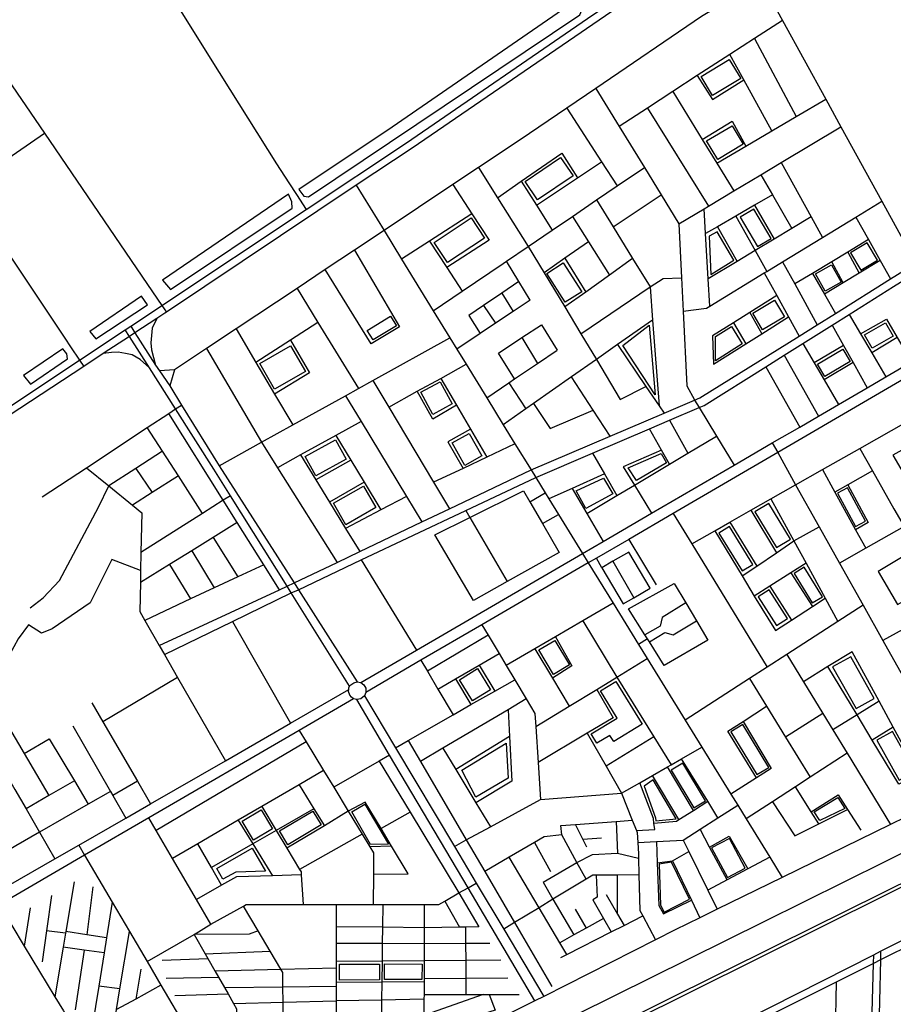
# Model space of a CAD drawing. Header units: millimetres. Extents: x 664923 to 767831, y 3118803 to 3207600.
# Tile 325 of 422: x 730226 to 731579, y 3171696 to 3173221. Entities that reach past the tile are written whole.
import ezdxf

# ---------------------------------------------------------------- set-up
doc = ezdxf.new("R2010")
doc.units = ezdxf.units.MM
for name, color, linetype in [('parks', 8, 'Continuous'), ('roads_2', 2, 'Continuous'), ('roads_3', 3, 'Continuous'), ('water', 7, 'Continuous')]:
    doc.layers.add(name, color=color, linetype=linetype)

msp = doc.modelspace()

# ---------------------------------------------------------------- linework, layer by layer
at = {"layer": 'parks'}
for points in [[(730658.05, 3172958.45), (730665.73, 3172947.88), (730672.97, 3172946.73), (731093.37, 3173229.06), (731097.88, 3173239.59), (731089.87, 3173253.23), (730802.51, 3173054.72), (730658.05, 3172958.45)], [(731281.46, 3173133.43), (731325, 3173159.47), (731342.72, 3173130.16), (731299.18, 3173104.12), (731281.46, 3173133.43)], [(731289.89, 3173033.44), (731329.28, 3173057.02), (731346.49, 3173028.56), (731307.1, 3173004.97), (731289.89, 3173033.44)], [(731008.66, 3172970.6), (731063.63, 3173007.67), (731083.03, 3172979.2), (731028.06, 3172942.13), (731008.66, 3172970.6)], [(730446.77, 3172818.05), (730459.26, 3172803.4), (730647.6, 3172929.53), (730647.4, 3172939.44), (730641.94, 3172950.82), (730446.77, 3172818.05)], [(731342, 3172915.5), (731368.67, 3172870.09), (731389.63, 3172882.27), (731362.95, 3172927.68), (731342, 3172915.5)], [(730867.57, 3172876.18), (730924.99, 3172914.19), (730945.84, 3172882.99), (730888.44, 3172844.99), (730867.57, 3172876.18)], [(731293.66, 3172885.95), (731296.4, 3172826.77), (731332, 3172848.78), (731306.32, 3172892.96), (731293.66, 3172885.95)], [(731512.91, 3172860.09), (731528.77, 3172833.6), (731554.67, 3172848.95), (731538.81, 3172875.44), (731512.91, 3172860.09)], [(731042.17, 3172828.33), (731067.69, 3172844.56), (731096.39, 3172799.9), (731070.87, 3172783.67), (731042.17, 3172828.33)], [(731458.59, 3172827.42), (731483.33, 3172841.44), (731498.5, 3172814.92), (731473.76, 3172800.9), (731458.59, 3172827.42)], [(730333.97, 3172738.58), (730343.25, 3172726.99), (730423.4, 3172779.49), (730414.21, 3172792.88), (730333.97, 3172738.58)], [(731361.21, 3172766.53), (731395.17, 3172786.75), (731410.63, 3172761.06), (731376.67, 3172740.84), (731361.21, 3172766.53)], [(730763.95, 3172739.98), (730800.15, 3172762.01), (730809.19, 3172747.32), (730772.99, 3172725.29), (730763.95, 3172739.98)], [(731200.74, 3172748.27), (731210.06, 3172640.31), (731159.99, 3172716.69), (731200.74, 3172748.27)], [(731303.55, 3172730.44), (731328.32, 3172745.9), (731344.72, 3172719.29), (731303.8, 3172692.87), (731303.55, 3172730.44)], [(731534.55, 3172733.36), (731567.23, 3172751.64), (731578.91, 3172730.97), (731546.22, 3172712.69), (731534.55, 3172733.36)], [(730597.41, 3172688.56), (730645.26, 3172716.05), (730668.32, 3172676.32), (730620.47, 3172648.83), (730597.41, 3172688.56)], [(730231.44, 3172670.27), (730242.33, 3172656.63), (730299.8, 3172695.86), (730298.46, 3172703.95), (730292.53, 3172711.66), (730231.44, 3172670.27)], [(731461.59, 3172687.83), (731500.96, 3172711.14), (731512.39, 3172692.01), (731473.02, 3172668.71), (731461.59, 3172687.83)], [(730846.9, 3172644.32), (730877.08, 3172660.49), (730895.67, 3172626.13), (730865.49, 3172609.96), (730846.9, 3172644.32)], [(730895.36, 3172565.76), (730921.78, 3172580.61), (730941.64, 3172545.61), (730915.21, 3172530.77), (730895.36, 3172565.76)], [(730667.78, 3172544.65), (730714.72, 3172570.41), (730731.22, 3172540.65), (730684.28, 3172514.89), (730667.78, 3172544.65)], [(731168.1, 3172527.12), (731219.63, 3172549.44), (731227.75, 3172535.05), (731181.03, 3172507.37), (731168.1, 3172527.12)], [(731087.84, 3172491.75), (731130.03, 3172511.29), (731144.61, 3172487.15), (731102.76, 3172463.98), (731087.84, 3172491.75)], [(730711.72, 3172472.45), (730758.37, 3172498.99), (730777.54, 3172465.64), (730730.89, 3172439.09), (730711.72, 3172472.45)], [(731492.75, 3172487.9), (731520.73, 3172436.19), (731536.24, 3172444.49), (731508.26, 3172496.2), (731492.75, 3172487.9)], [(731364.3, 3172459.12), (731397.88, 3172403.57), (731419.71, 3172416.63), (731386.12, 3172472.19), (731364.3, 3172459.12)], [(731308.73, 3172426.22), (731345.09, 3172367.51), (731361.41, 3172377.52), (731325.05, 3172436.22), (731308.73, 3172426.22)], [(731425.32, 3172363.49), (731453.56, 3172317.94), (731469.19, 3172327.53), (731440.94, 3172373.08), (731425.32, 3172363.49)], [(731369.6, 3172327.32), (731397.92, 3172283.12), (731415.01, 3172293.96), (731386.69, 3172338.16), (731369.6, 3172327.32)], [(731029.88, 3172245.23), (731054.74, 3172259.89), (731077.42, 3172221.84), (731052.55, 3172207.17), (731029.88, 3172245.23)], [(731485.04, 3172219.07), (731521.43, 3172154.22), (731549.47, 3172169.79), (731513.09, 3172234.64), (731485.04, 3172219.07)], [(730906.71, 3172199.02), (730934.82, 3172216.22), (730955.13, 3172183.38), (730927.03, 3172166.18), (730906.71, 3172199.02)], [(731149.35, 3172196.44), (731189.98, 3172129.92), (731145.86, 3172103.24), (731140.02, 3172112.81), (731119.91, 3172100.65), (731111.04, 3172115.16), (731151.25, 3172139.46), (731125.32, 3172181.92), (731149.35, 3172196.44)], [(731327.44, 3172118.52), (731367.7, 3172052.07), (731386.18, 3172063.16), (731345.91, 3172129.61), (731327.44, 3172118.52)], [(731553.48, 3172105.23), (731587.92, 3172043.22), (731612.34, 3172056.64), (731577.89, 3172118.65), (731553.48, 3172105.23)], [(730910.41, 3172058.94), (730979.47, 3172100.9), (730982.32, 3172046.41), (730932.24, 3172017.1), (730910.41, 3172058.94)], [(731234.95, 3172058.77), (731270.15, 3172000.46), (731288.25, 3172011.26), (731253.06, 3172069.59), (731234.95, 3172058.77)], [(731192.95, 3172034.07), (731210.63, 3171985.05), (731211.24, 3171980.39), (731242.87, 3171983.35), (731207.06, 3172043.84), (731192.95, 3172034.07)], [(731456.42, 3171994.35), (731492.96, 3172016.68), (731503.74, 3171999.65), (731465.04, 3171981), (731456.42, 3171994.35)], [(730570.35, 3171979.83), (730599.75, 3171997.36), (730617.45, 3171967.96), (730588.04, 3171950.44), (730570.35, 3171979.83)], [(730739.94, 3171994.32), (730760.18, 3172006.15), (730797.13, 3171944.53), (730769.14, 3171943.97), (730739.94, 3171994.32)], [(730627.99, 3171964.77), (730679.65, 3171995.45), (730692.45, 3171974.12), (730640.79, 3171943.43), (730627.99, 3171964.77)], [(731297.62, 3171938.62), (731322.18, 3171892.54), (731349.71, 3171907.07), (731325.16, 3171953.15), (731297.62, 3171938.62)], [(730531.08, 3171906.68), (730585.63, 3171938.28), (730606.18, 3171902.28), (730560.23, 3171901.16), (730540.39, 3171890.17), (730531.08, 3171906.68)], [(731216.51, 3171913.15), (731218.43, 3171849.68), (731224.16, 3171839.15), (731263.21, 3171858.87), (731235.66, 3171916.53), (731216.51, 3171913.15)], [(730720.94, 3171758.31), (730782.81, 3171758.62), (730782.92, 3171734.18), (730721.05, 3171733.88), (730720.94, 3171758.31)], [(730790.72, 3171759.06), (730848.91, 3171758.67), (730848.74, 3171734.55), (730790.55, 3171734.94), (730790.72, 3171759.06)]]:
    msp.add_lwpolyline(points, close=True, dxfattribs=at)
at = {"layer": 'roads_2'}
for points in [[(731640.2, 3173443.42), (731373.6, 3173281.74), (731281.91, 3173226.13), (731118.05, 3173114.83), (731073.28, 3173084.42), (731000.78, 3173035.17), (730936.14, 3172992.16), (730896.73, 3172965.95), (730789.99, 3172894.91), (730744.11, 3172864.37), (730699.08, 3172834.41), (730655.19, 3172805.2), (730560.78, 3172742.37), (730515, 3172711.92), (730465.26, 3172678.82), (730442.22, 3172677.27)], [(731373.6, 3173281.74), (731376.77, 3173275.96), (731407.37, 3173220.28), (731474.54, 3173098.1), (731497.97, 3173055.45), (731561.34, 3172940.15), (731614.11, 3172844.15), (731619.93, 3172833.56), (731676.11, 3172731.34), (731684.43, 3172716.45), (731714.44, 3172662.72), (731767.37, 3172567.9), (731821.26, 3172471.38), (731826.29, 3172462.38), (731876.42, 3172372.61), (731912.98, 3172307.14), (731958.37, 3172225.84), (731985.43, 3172177.37)], [(731118.05, 3173114.83), (731154.21, 3173056.01), (731193.34, 3172992.35), (731219.46, 3172949.83), (731246.97, 3172905.09), (731250.98, 3172821.65), (731253.46, 3172769.7), (731259.01, 3172654.26), (731270.87, 3172632.42), (731271.11, 3172632.03), (731278.15, 3172620.41), (731304.99, 3172576.15), (731332.27, 3172531.17)], [(730747.11, 3172964.74), (730789.99, 3172894.91), (730817.16, 3172850.56), (730866.41, 3172770.46), (730892.03, 3172728.75), (730902.82, 3172711.18), (730917.34, 3172687.53), (730949.22, 3172635.61), (730974.77, 3172594.01), (730992.92, 3172564.45), (731017.75, 3172524.02), (731025.15, 3172511.99), (731039.63, 3172488.4), (731045.36, 3172479.08), (731060.17, 3172454.96), (731097.35, 3172394.42), (731106.3, 3172379.83), (731144.82, 3172317.44), (731184.16, 3172253.72), (731197.8, 3172231.64), (731256.49, 3172136.57), (731282.29, 3172094.77), (731327.47, 3172021.6), (731337.95, 3172004.63), (731351.05, 3171983.41), (731387.65, 3171924.13), (731407.04, 3171892.72)], [(730397.57, 3172746.65), (730404.15, 3172736.28), (730435.75, 3172686.44), (730442.22, 3172677.27), (730457.96, 3172654.18), (730476.4, 3172624.44), (730534.73, 3172530.3), (730650.65, 3172348.82), (730657.26, 3172338.48), (730748.55, 3172195.56)], [(730437.81, 3172758.32), (730430.62, 3172743.6), (730428.56, 3172720.8), (730429.82, 3172709.76), (730435.75, 3172686.44)], [(730736.73, 3172188.82), (730646.35, 3172333.33), (730639.88, 3172343.68), (730552.11, 3172484.02), (730526.27, 3172525.34), (730467.16, 3172618.35), (730426.71, 3172681.95), (730395.7, 3172730.75), (730389.15, 3172741.05)], [(731684.43, 3172716.45), (731399.94, 3172550.79), (731238.08, 3172456.55), (731169.11, 3172416.4), (731119.13, 3172387.3), (731106.3, 3172379.83), (730941.63, 3172283.96), (730847.3, 3172229.04), (730762.03, 3172179.4)], [(730426.71, 3172681.95), (730412.26, 3172695.21), (730399.74, 3172702.06), (730389.41, 3172704.36), (730378.24, 3172706.44), (730367.54, 3172705.81), (730354.94, 3172704.07)], [(730753.88, 3172194.5), (730840.22, 3172244.77), (731097.35, 3172394.42), (731129.72, 3172413.27), (731204.68, 3172456.91), (731332.27, 3172531.17), (731391.59, 3172565.71), (731434.03, 3172590.41), (731462.97, 3172607.25), (731494.18, 3172625.42), (731538.73, 3172651.35), (731567.69, 3172668.23), (731607.13, 3172691.18)], [(730465.26, 3172678.82), (730457.96, 3172654.18)], [(731391.59, 3172565.71), (731399.94, 3172550.79), (731427.79, 3172501.05), (731464.25, 3172435.91), (731495.69, 3172379.75), (731532.3, 3172314.37), (731562.83, 3172259.82), (731621.04, 3172155.85), (731690.72, 3172031.39)], [(732142.32, 3172255.18), (731985.43, 3172177.37), (731891.57, 3172130.82), (731733.91, 3172052.65), (731713.37, 3172042.46), (731690.72, 3172031.39), (731574.65, 3171974.65), (731407.04, 3171892.72), (731306.31, 3171843.49), (731279.31, 3171830.29), (731241.04, 3171811.58), (731210.61, 3171796.15), (731037.88, 3171708.5), (731023.57, 3171701.69), (730935.19, 3171657.3)], [(729708.52, 3170935.55), (729736.39, 3170953.68), (729783.46, 3170977.53), (730062.6, 3171116.63), (730329.39, 3171248.29), (730639.07, 3171402.73), (730952.52, 3171558.6), (731169.88, 3171667.93), (731567.39, 3171865.67), (731956.57, 3172060.66), (732258.98, 3172208.19), (732270.18, 3172211.72)], [(730736.85, 3172174.83), (730734.9, 3172180.75), (730735.28, 3172183.61), (730735.68, 3172186.58), (730736.73, 3172188.82), (730738.61, 3172191.32), (730743.08, 3172194.43), (730748.55, 3172195.56), (730753.88, 3172194.5), (730758.89, 3172190.9), (730761.6, 3172186.14), (730762.03, 3172179.4), (730759.66, 3172173.93), (730754.16, 3172169.47), (730747.78, 3172168.3), (730742.82, 3172169.54), (730739.38, 3172171.8), (730736.85, 3172174.83)], [(730067.77, 3171799.31), (730142.28, 3171842.2), (730184.06, 3171866.26), (730208.35, 3171880.23), (730280.22, 3171921.62), (730317.07, 3171942.83), (730389.76, 3171984.68), (730428.45, 3172006.96), (730544.24, 3172073.61), (730645.2, 3172131.75), (730735.28, 3172183.61)], [(730742.82, 3172169.54), (730658.49, 3172120.57), (730425.53, 3171985.28), (730326.05, 3171927.51), (730193.57, 3171850.59), (730078.38, 3171783.7)], [(731023.57, 3171701.69), (730920.16, 3171876.65), (730798.72, 3172082.11), (730747.78, 3172168.3)], [(730759.66, 3172173.93), (730807.6, 3172093.73), (730899.07, 3171940.71), (730933.01, 3171883.93), (730975.48, 3171812.87), (731037.88, 3171708.5)], [(730317.07, 3171942.83), (730326.05, 3171927.51), (730368.97, 3171854.4), (730395.65, 3171808.93), (730422.81, 3171762.66), (730444.33, 3171726.01), (730485.03, 3171656.67), (730501.67, 3171628.33), (730510.04, 3171614.06), (730517.97, 3171600.56), (730531.82, 3171576.96), (730555.09, 3171537.32), (730575.08, 3171503.27)], [(731229.72, 3171611.42), (731548.95, 3171773.05), (731559.46, 3171778.37), (731633.69, 3171815.94)], [(731648.23, 3171809.6), (731613.48, 3171792.2), (731559.17, 3171765), (731548.57, 3171759.7), (731490.3, 3171730.51), (731229.51, 3171599.92)]]:
    msp.add_lwpolyline(points, dxfattribs=at)
at = {"layer": 'roads_3'}
for points in [[(730235.65, 3173737.54), (730238.34, 3173730.5), (730323.89, 3173506.49), (730331.91, 3173487.73), (730355.15, 3173433.33), (730396.59, 3173361.93), (730462.44, 3173255.67), (730520.62, 3173161.77), (730623.53, 3172997.89), (730642.69, 3172968.4)], [(729228.43, 3171932.29), (729585.5, 3172187.4), (729593.54, 3172193.14), (729698.51, 3172268.14), (729710.85, 3172276.96), (729758.43, 3172310.96), (729959.16, 3172450.63), (730118.95, 3172561.83), (730208.66, 3172621.33), (730318.28, 3172694.05), (730389.15, 3172741.05), (730397.57, 3172746.65), (730443.78, 3172777.3), (730445.77, 3172778.63), (730669.36, 3172927.34), (730824.94, 3173030.82), (731113.5, 3173228.6), (731143.87, 3173249.2), (731257.4, 3173328.11), (731372.7, 3173393.13), (731596.73, 3173521.15)], [(730084.31, 3173308.47), (730263.83, 3173045.33), (730414.65, 3172824.25)], [(731152.54, 3173240.91), (730833.61, 3173022.53), (730747.11, 3172964.74), (730452.88, 3172768.21), (730450.36, 3172766.54), (730437.81, 3172758.32), (730404.15, 3172736.28), (730395.7, 3172730.75), (730354.94, 3172704.07), (730324.79, 3172684.32), (730125.99, 3172554.18), (730040.61, 3172494.6), (730018.33, 3172479.05), (729970.84, 3172445.9), (729825.51, 3172344.48), (729778.29, 3172311.53), (729766.99, 3172303.63), (729748.42, 3172290.4), (729728.88, 3172276.5), (729717.2, 3172268.18), (729681.51, 3172242.77), (729599.72, 3172184.54), (729591.68, 3172178.81), (729225.06, 3171917.79)], [(731407.37, 3173220.28), (731364.01, 3173192.14), (731325.85, 3173167.37), (731275.35, 3173134.61), (731237.26, 3173109.89), (731198, 3173084.42), (731154.21, 3173056.01)], [(731364.01, 3173192.14), (731428.78, 3173071.32)], [(731391, 3173049.21), (731347.48, 3173128.14), (731325.85, 3173167.37)], [(731275.35, 3173134.61), (731298.71, 3173097.56), (731347.48, 3173128.14)], [(731237.26, 3173109.89), (731283.01, 3173035.62), (731305.47, 3172999.17), (731332.04, 3172956.05)], [(731305.47, 3172999.17), (731350.74, 3173025.66), (731391, 3173049.21), (731428.78, 3173071.32), (731474.54, 3173098.1)], [(731073.28, 3173084.42), (731127.04, 3173001.36), (731151.32, 3172963.83)], [(731198, 3173084.42), (731292.88, 3172932.58)], [(731283.01, 3173035.62), (731329.34, 3173064.11), (731350.74, 3173025.66)], [(731246.97, 3172905.09), (731286.07, 3172928.5), (731292.88, 3172932.58), (731332.04, 3172956.05), (731374.08, 3172981.23), (731405.59, 3173000.11), (731497.97, 3173055.45)], [(730110.22, 3172939.75), (730140.03, 3172960.24), (730263.83, 3173045.33)], [(730965.73, 3172945.43), (731002.58, 3172971.09), (731065.7, 3173014.33), (731089.71, 3172976.39)], [(730866.41, 3172770.46), (730911.12, 3172800.78), (730974.52, 3172843.83), (730979.98, 3172847.54), (731013.36, 3172870.19), (731050.4, 3172895.34), (731081.78, 3172916.64), (731119.3, 3172942.1), (731151.32, 3172963.83), (731193.34, 3172992.35)], [(730936.14, 3172992.16), (730965.73, 3172945.43), (731013.36, 3172870.19), (731037.98, 3172829.39), (731070, 3172776.36), (731095.15, 3172734.69), (731119.03, 3172695.11), (731156.11, 3172633.17), (731195.83, 3172653.26)], [(731026.1, 3172933.84), (731089.71, 3172976.39), (731127.04, 3173001.36)], [(731405.59, 3173000.11), (731452.01, 3172915.82), (731469.45, 3172884.14)], [(731374.08, 3172981.23), (731392.09, 3172949.91), (731422.03, 3172897.83)], [(730140.03, 3172960.24), (730295.56, 3172727.99)], [(730642.69, 3172968.4), (730654.23, 3172950.63)], [(730896.73, 3172965.95), (730926.13, 3172920.76), (730952.72, 3172879.91)], [(731002.58, 3172971.09), (731026.1, 3172933.84), (731050.4, 3172895.34)], [(730654.23, 3172950.63), (730669.36, 3172927.34)], [(731119.3, 3172942.1), (731144.84, 3172900.53), (731175.19, 3172851.16), (731202.12, 3172807.34), (731206.03, 3172756.08), (731216.18, 3172623.27)], [(731144.84, 3172900.53), (731219.46, 3172949.83)], [(731392.09, 3172949.91), (731364.2, 3172933.78), (731335.29, 3172917.07), (731306.49, 3172900.42), (731288.34, 3172889.93)], [(731253.46, 3172769.7), (731289.56, 3172774.48), (731294.94, 3172777.76), (731379.15, 3172829.09), (731382.99, 3172831.44), (731407.51, 3172846.39), (731469.45, 3172884.14), (731521.19, 3172915.68), (731561.34, 3172940.15)], [(731294.94, 3172777.76), (731292.45, 3172820.13), (731288.34, 3172889.93), (731286.07, 3172928.5)], [(731364.2, 3172933.78), (731394.35, 3172881.23)], [(730926.13, 3172920.76), (730860.55, 3172878.51), (730817.16, 3172850.56)], [(731081.78, 3172916.64), (731106.68, 3172877.25), (731139.3, 3172825.65)], [(731452.01, 3172915.82), (731422.03, 3172897.83), (731394.35, 3172881.23), (731365.04, 3172863.66), (731336.95, 3172846.82), (731292.45, 3172820.13)], [(731335.29, 3172917.07), (731365.04, 3172863.66), (731382.99, 3172831.44)], [(731521.19, 3172915.68), (731540.78, 3172880.61), (731558.91, 3172848.17), (731574.83, 3172819.68)], [(731306.49, 3172900.42), (731336.95, 3172846.82)], [(730860.55, 3172878.51), (730887.13, 3172837.65), (730911.12, 3172800.78)], [(730952.72, 3172879.91), (730887.13, 3172837.65)], [(731106.68, 3172877.25), (731070, 3172851.69), (731037.98, 3172829.39)], [(731540.78, 3172880.61), (731508.48, 3172861.2), (731483.69, 3172846.3), (731453.76, 3172828.31), (731426.49, 3172811.92)], [(730744.11, 3172864.37), (730814.24, 3172745.53), (730769.88, 3172719.28), (730699.08, 3172834.41)], [(731070, 3172851.69), (731102.53, 3172799.49)], [(731175.19, 3172851.16), (731139.3, 3172825.65), (731102.53, 3172799.49), (731070, 3172776.36)], [(731508.48, 3172861.2), (731526.34, 3172828.51)], [(730441.77, 3172252.21), (730627.96, 3172338.18), (730639.88, 3172343.68), (730650.65, 3172348.82), (730717.19, 3172380.57), (730752.58, 3172397.47), (730848.67, 3172443.32), (730891.41, 3172463.71), (731017.75, 3172524.02), (731140.17, 3172576.21), (731223.9, 3172611.9), (731271.11, 3172632.03), (731279.44, 3172635.58), (731433.02, 3172731.3), (731461.23, 3172748.88), (731489.37, 3172766.42), (731574.83, 3172819.68), (731614.11, 3172844.15)], [(731016.31, 3172787.02), (730998.95, 3172815.95), (730979.98, 3172847.54)], [(731407.51, 3172846.39), (731426.49, 3172811.92), (731461.23, 3172748.88)], [(731558.91, 3172848.17), (731526.34, 3172828.51), (731501.48, 3172813.5), (731472.39, 3172795.94)], [(731501.48, 3172813.5), (731483.69, 3172846.3)], [(730414.65, 3172824.25), (730431.22, 3172799.96)], [(730449.93, 3172238.01), (730555.49, 3172289.23), (730646.35, 3172333.33), (730657.26, 3172338.48), (730754.75, 3172384.45), (730916.87, 3172460.91), (731025.15, 3172511.99), (731113.11, 3172549.68), (731201.41, 3172587.52), (731232.45, 3172600.83), (731278.15, 3172620.41), (731285.87, 3172623.72), (731381.39, 3172683.72), (731409.85, 3172701.59), (731439.06, 3172719.94), (731484.3, 3172748.36), (731510.51, 3172764.82), (731579.22, 3172807.98), (731619.93, 3172833.56)], [(731095.15, 3172734.69), (731202.12, 3172807.34), (731222.35, 3172820.61), (731250.98, 3172821.65)], [(731379.15, 3172829.09), (731398.55, 3172793.87), (731416.58, 3172761.15), (731433.02, 3172731.3)], [(731453.76, 3172828.31), (731472.39, 3172795.94), (731489.37, 3172766.42)], [(730655.19, 3172805.2), (730687.61, 3172752.45), (730750.47, 3172650.13)], [(730998.95, 3172815.95), (730972.4, 3172797.81), (730944.35, 3172778.61), (730921.4, 3172762.89), (730938.82, 3172735.24)], [(730431.22, 3172799.96), (730445.77, 3172778.63), (730452.88, 3172768.21)], [(730972.4, 3172797.81), (730990.16, 3172769.55)], [(731398.55, 3172793.87), (731356.54, 3172767.59), (731331.24, 3172751.77), (731298.74, 3172731.44), (731300.69, 3172687.59), (731350.48, 3172719.19), (731375.29, 3172734.94), (731416.58, 3172761.15)], [(731016.31, 3172787.02), (730990.16, 3172769.55), (730962.78, 3172751.25), (730938.82, 3172735.24), (730902.82, 3172711.18)], [(730944.35, 3172778.61), (730962.78, 3172751.25)], [(731356.54, 3172767.59), (731375.29, 3172734.94)], [(731510.51, 3172764.82), (731528.33, 3172734.74), (731545.6, 3172705.55), (731567.69, 3172668.23)], [(730687.61, 3172752.45), (730645.26, 3172725.01), (730591.58, 3172690.25)], [(730992.24, 3172664.82), (730967.28, 3172705.01), (731003.58, 3172728.82), (731033.95, 3172748.74), (731058.27, 3172709.66)], [(731206.03, 3172756.08), (731151.83, 3172718.1), (731119.03, 3172695.11), (731080.68, 3172668.23), (731021.63, 3172626.86), (731009.5, 3172618.35), (730974.77, 3172594.01)], [(731331.24, 3172751.77), (731350.48, 3172719.19)], [(731484.3, 3172748.36), (731502.14, 3172716.57), (731516.86, 3172690.34), (731538.73, 3172651.35)], [(731528.33, 3172734.74), (731568.52, 3172757.53), (731585.11, 3172729.03), (731607.13, 3172691.18)], [(730534.73, 3172530.3), (730600.3, 3172566.72), (730648.68, 3172593.59), (730730.33, 3172638.95), (730750.47, 3172650.13), (730772.79, 3172662.53), (730892.03, 3172728.75)], [(730560.78, 3172742.37), (730591.58, 3172690.25), (730620.41, 3172641.44), (730648.68, 3172593.59)], [(731003.58, 3172728.82), (731027.91, 3172689.04)], [(731585.11, 3172729.03), (731545.6, 3172705.55)], [(730295.56, 3172727.99), (730304.36, 3172714.83)], [(730304.36, 3172714.83), (730318.28, 3172694.05), (730324.79, 3172684.32)], [(730645.26, 3172725.01), (730674.37, 3172674.26), (730620.41, 3172641.44)], [(731151.83, 3172718.1), (731195.83, 3172653.26), (731216.18, 3172623.27), (731223.9, 3172611.9)], [(731439.06, 3172719.94), (731456.64, 3172689.79), (731472.11, 3172663.24), (731494.18, 3172625.42)], [(731502.14, 3172716.57), (731456.64, 3172689.79)], [(730515, 3172711.92), (730600.3, 3172566.72), (730625.13, 3172527.18), (730717.19, 3172380.57)], [(730949.22, 3172635.61), (730983.36, 3172658.79), (730992.24, 3172664.82), (731027.91, 3172689.04), (731058.27, 3172709.66)], [(731409.85, 3172701.59), (731462.97, 3172607.25)], [(730797.36, 3172621.34), (730841.61, 3172645.75), (730877.92, 3172665.78), (730917.34, 3172687.53)], [(731381.39, 3172683.72), (731434.03, 3172590.41)], [(731516.86, 3172690.34), (731472.11, 3172663.24)], [(731140.17, 3172576.21), (731114.05, 3172616.62), (731080.68, 3172668.23)], [(730772.79, 3172662.53), (730797.36, 3172621.34), (730866.93, 3172504.74), (730891.41, 3172463.71)], [(730877.92, 3172665.78), (730902.2, 3172624.17), (730923.89, 3172587.02), (730949.17, 3172543.71)], [(730983.36, 3172658.79), (731009.5, 3172618.35)], [(731427.79, 3172501.05), (731469.48, 3172524.56), (731527.34, 3172557.2), (731602.85, 3172599.78), (731667.8, 3172636.41), (731714.44, 3172662.72)], [(730730.33, 3172638.95), (730754.36, 3172599.2), (730824.81, 3172482.75), (730848.67, 3172443.32)], [(730902.2, 3172624.17), (730865.53, 3172602.43), (730841.61, 3172645.75)], [(730260.14, 3172482.04), (730329.06, 3172527.42), (730423.29, 3172589.47), (730456.69, 3172611.46), (730467.16, 3172618.35), (730476.4, 3172624.44)], [(731021.63, 3172626.86), (731047.26, 3172588.18), (731114.05, 3172616.62)], [(730627.96, 3172338.18), (730603.63, 3172376.99), (730562.73, 3172442.26), (730540.99, 3172476.95), (730456.69, 3172611.46)], [(730754.36, 3172599.2), (730715.37, 3172577.48), (730660.82, 3172547.08), (730625.13, 3172527.18)], [(731232.45, 3172600.83), (731260.97, 3172549.97)], [(731685.25, 3172606.15), (731651.31, 3172587.22), (731620.09, 3172569.8), (731578.51, 3172546.6), (731597.95, 3172513.12), (731615.19, 3172483.45)], [(730508.91, 3172456.6), (730471.34, 3172514.89), (730446.65, 3172553.2), (730423.29, 3172589.47)], [(730715.37, 3172577.48), (730738.73, 3172538.91), (730759.36, 3172504.87), (730785.28, 3172462.09)], [(730923.89, 3172587.02), (730888.67, 3172567.38), (730912.55, 3172526.36)], [(731104.16, 3172456.66), (731150.88, 3172484.46), (731177.9, 3172500.54), (731232.24, 3172532.88), (731260.97, 3172549.97), (731304.99, 3172576.15)], [(731232.24, 3172532.88), (731219.95, 3172554.65), (731201.41, 3172587.52)], [(730992.92, 3172564.45), (730949.17, 3172543.71), (730912.55, 3172526.36), (730866.93, 3172504.74)], [(730446.65, 3172553.2), (730405.51, 3172526.35), (730363.79, 3172499.12)], [(730660.82, 3172547.08), (730684.53, 3172508.37), (730705.65, 3172473.99), (730730.5, 3172433.45), (730752.58, 3172397.47)], [(731113.11, 3172549.68), (731131.59, 3172517.77), (731150.88, 3172484.46)], [(731219.95, 3172554.65), (731160.74, 3172528.5), (731177.9, 3172500.54), (731204.68, 3172456.91)], [(731527.34, 3172557.2), (731546.93, 3172522.5), (731579.99, 3172463.92), (731595.67, 3172436.13), (731614.85, 3172402.14), (731644.89, 3172348.93), (731663.86, 3172315.3), (731728.85, 3172294.32), (731759.73, 3172234.91)], [(730738.73, 3172538.91), (730684.53, 3172508.37)], [(730329.06, 3172527.42), (730363.79, 3172499.12), (730400.25, 3172469.43), (730414.65, 3172457.68), (730413.41, 3172395.99), (730412.83, 3172368.09), (730412.46, 3172349.66), (730411.56, 3172304.88), (730419.58, 3172290.89), (730441.77, 3172252.21), (730449.93, 3172238.01), (730470.2, 3172202.66), (730544.24, 3172073.61)], [(730405.51, 3172526.35), (730430.88, 3172489.02)], [(731131.59, 3172517.77), (731081.43, 3172495.26), (731045.36, 3172479.08)], [(731469.48, 3172524.56), (731488.74, 3172489.42), (731520.53, 3172431.39), (731536.28, 3172402.64)], [(731546.93, 3172522.5), (731508.81, 3172500.83), (731488.74, 3172489.42)], [(730471.34, 3172514.89), (730430.88, 3172489.02), (730400.25, 3172469.43)], [(730759.36, 3172504.87), (730705.65, 3172473.99)], [(731267.03, 3172409.26), (731302.32, 3172429.41), (731325.81, 3172442.82), (731358.41, 3172461.44), (731389.5, 3172479.19), (731427.79, 3172501.05)], [(731508.81, 3172500.83), (731540.22, 3172442.53), (731520.53, 3172431.39)], [(730241.56, 3172310.43), (730261.66, 3172326.05), (730287.15, 3172352.44), (730347.64, 3172466.28), (730363.79, 3172499.12)], [(730868.62, 3172423.52), (730922.98, 3172450.42), (731006.08, 3172491.54), (731015.79, 3172474.77), (731035.48, 3172440.77), (731061.23, 3172396.29), (730980.84, 3172351.18), (730928.74, 3172321.95), (730868.62, 3172423.52)], [(731015.79, 3172474.77), (731039.63, 3172488.4)], [(731081.43, 3172495.26), (731104.16, 3172456.66), (731129.72, 3172413.27)], [(730552.11, 3172484.02), (730540.99, 3172476.95), (730508.91, 3172456.6), (730413.41, 3172395.99)], [(730824.81, 3172482.75), (730785.28, 3172462.09), (730730.5, 3172433.45)], [(731389.5, 3172479.19), (731424.94, 3172414.01), (731443.82, 3172379.28), (731473.29, 3172325.08), (731492.92, 3172288.98)], [(730916.87, 3172460.91), (730922.98, 3172450.42), (730980.84, 3172351.18)], [(731035.48, 3172440.77), (731060.17, 3172454.96)], [(731238.08, 3172456.55), (731267.03, 3172409.26), (731383.75, 3172218.61)], [(731358.41, 3172461.44), (731397.94, 3172395.74)], [(730562.73, 3172442.26), (730525.52, 3172419.32), (730492.03, 3172398.69), (730457.78, 3172377.58), (730412.46, 3172349.66)], [(731325.81, 3172442.82), (731367.44, 3172375.11)], [(731302.32, 3172429.41), (731344.77, 3172359.78), (731363.74, 3172328.66), (731396.4, 3172275.1), (731421.21, 3172291.23), (731453.69, 3172312.35), (731473.29, 3172325.08)], [(731344.77, 3172359.78), (731367.44, 3172375.11), (731397.94, 3172395.74), (731424.94, 3172414.01), (731464.25, 3172435.91)], [(731595.67, 3172436.13), (731536.28, 3172402.64), (731495.69, 3172379.75)], [(731670.77, 3172435.42), (731614.85, 3172402.14), (731555.39, 3172366.75), (731585.46, 3172315.44), (731644.89, 3172348.93)], [(730525.52, 3172419.32), (730563.72, 3172358.32)], [(731169.11, 3172416.4), (731211.62, 3172345.86)], [(730492.03, 3172398.69), (730526.9, 3172341.1)], [(731127.44, 3172372.53), (731160.39, 3172316.3), (731176.93, 3172325.9), (731202.17, 3172340.55), (731169.22, 3172396.78), (731144.41, 3172382.38), (731127.44, 3172372.53)], [(730412.83, 3172368.09), (730368.12, 3172384.99), (730334.76, 3172317.86), (730275.88, 3172277.62), (730259.17, 3172271.21), (730239.02, 3172284), (730223.3, 3172262.08), (730196.5, 3172212.96), (730181.95, 3172186.25), (730162.04, 3172134.28), (730155.85, 3172118.13), (730141.92, 3172083.77), (730121.7, 3172033.84)], [(730754.75, 3172384.45), (730840.22, 3172244.77)], [(731127.44, 3172372.53), (731119.13, 3172387.3)], [(731144.41, 3172382.38), (731176.93, 3172325.9)], [(731443.82, 3172379.28), (731420.35, 3172364.44), (731387.85, 3172343.89), (731363.74, 3172328.66)], [(730603.63, 3172376.99), (730563.72, 3172358.32), (730526.9, 3172341.1), (730490.43, 3172324.04), (730419.58, 3172290.89)], [(730457.78, 3172377.58), (730490.43, 3172324.04)], [(731420.35, 3172364.44), (731453.69, 3172312.35)], [(731168.88, 3172309.04), (731239.56, 3172348.12), (731257.5, 3172317.96), (731274.07, 3172290.08), (731291.65, 3172260.51), (731223.99, 3172221.06), (731201.16, 3172257.52), (731198.13, 3172262.35), (731194.29, 3172268.47), (731168.88, 3172309.04)], [(731387.85, 3172343.89), (731421.21, 3172291.23)], [(731144.82, 3172317.44), (731098.15, 3172290.22), (731055.83, 3172265.52), (731023.83, 3172246.86), (730979.39, 3172220.92)], [(731257.5, 3172317.96), (731220.8, 3172295.51), (731217.62, 3172282.17), (731194.29, 3172268.47)], [(731532.3, 3172314.37), (731492.92, 3172288.98), (731414.31, 3172238.31), (731383.75, 3172218.61), (731356.06, 3172200.76), (731256.49, 3172136.57)], [(731663.86, 3172315.3), (731603.96, 3172282.41), (731562.83, 3172259.82)], [(730555.49, 3172289.23), (730645.2, 3172131.75)], [(731098.15, 3172290.22), (731150.96, 3172203.12), (731208.12, 3172110.5), (731234.78, 3172067.31)], [(731201.16, 3172257.52), (731225.13, 3172272.04), (731238.13, 3172268.44), (731274.07, 3172290.08)], [(730941.63, 3172283.96), (730951.3, 3172267.82), (730968.24, 3172239.54), (730979.39, 3172220.92), (730992.54, 3172198.96), (731010.39, 3172169.15), (731023.78, 3172146.79), (731025.08, 3172126.44), (731028.62, 3172070.92), (731032.28, 3172013.7)], [(730951.3, 3172267.82), (730857.27, 3172212.12)], [(731055.83, 3172265.52), (731080.76, 3172220.3), (731050.89, 3172201.38)], [(731198.13, 3172262.35), (731184.16, 3172253.72)], [(731023.83, 3172246.86), (731050.89, 3172201.38), (731076.75, 3172157.91)], [(731618.69, 3172052.49), (731578.98, 3172125.56), (731557, 3172165.99), (731515.48, 3172242.41), (731477.72, 3172219.72), (731440.19, 3172195.75)], [(730847.3, 3172229.04), (730857.27, 3172212.12), (730873.51, 3172184.51), (730897, 3172144.6)], [(730873.51, 3172184.51), (730900.73, 3172200.31), (730937.47, 3172221.65), (730968.24, 3172239.54)], [(731025.08, 3172126.44), (731076.75, 3172157.91), (731119.65, 3172184.04), (731150.96, 3172203.12), (731197.8, 3172231.64)], [(731414.31, 3172238.31), (731440.19, 3172195.75), (731469.91, 3172146.88), (731485.32, 3172121.53), (731507.39, 3172085.24), (731574.65, 3171974.65)], [(730937.47, 3172221.65), (730961.65, 3172181.37)], [(731627.3, 3172056.75), (731618.69, 3172052.49), (731587.87, 3172037.23), (731546.59, 3172105.62), (731522.92, 3172144.85), (731477.72, 3172219.72)], [(730470.2, 3172202.66), (730354.28, 3172133.84)], [(730807.6, 3172093.73), (730827.59, 3172105.11), (730897, 3172144.6), (730924.74, 3172160.38), (730961.65, 3172181.37), (730992.54, 3172198.96)], [(730900.73, 3172200.31), (730924.74, 3172160.38)], [(731356.06, 3172200.76), (731382.44, 3172157.93), (731411.96, 3172109.98), (731450.15, 3172047.96)], [(731119.65, 3172184.04), (731145.3, 3172140.22), (731104.96, 3172116.26), (731028.62, 3172070.92)], [(731010.39, 3172169.15), (730982.17, 3172152.46), (730881.39, 3172092.81), (730846.71, 3172072.29)], [(731557, 3172165.99), (731522.92, 3172144.85), (731485.32, 3172121.53)], [(730337.19, 3172163.08), (730354.28, 3172133.84), (730408.02, 3172041.91), (730428.45, 3172006.96)], [(730982.17, 3172152.46), (730984.4, 3172110.86), (730988.1, 3172042), (730932.27, 3172008.54)], [(731367.21, 3172047), (731322.77, 3172119.18), (731346.41, 3172134.54), (731382.44, 3172157.93)], [(731346.41, 3172134.54), (731390.09, 3172061.64), (731367.21, 3172047), (731327.47, 3172021.6)], [(731469.91, 3172146.88), (731411.96, 3172109.98)], [(730175.2, 3172103.26), (730209.84, 3172123.62), (730232.68, 3172084.63), (730270.77, 3172019.63)], [(730307.69, 3172127.58), (730366.19, 3172025.71), (730369.73, 3172019.56), (730389.76, 3171984.68)], [(730658.49, 3172120.57), (730669.32, 3172102.74), (730696.2, 3172058.52), (730712.09, 3172032.38), (730734.68, 3171995.23), (730756.22, 3171959.77), (730768.06, 3171940.29), (730773.76, 3171930.91), (730773.55, 3171897.59), (730773.24, 3171850.96)], [(731578.98, 3172125.56), (731546.59, 3172105.62)], [(730155.85, 3172118.13), (730173.22, 3172106.7), (730175.2, 3172103.26), (730218.06, 3172029.13), (730235.36, 3171999.2), (730256.24, 3171963.09), (730280.22, 3171921.62)], [(730232.68, 3172084.63), (730271.36, 3172107.38), (730310.2, 3172042.38), (730331.86, 3172006.15)], [(730827.59, 3172105.11), (730846.71, 3172072.29), (730917.54, 3171950.8), (730946.12, 3171901.77), (730992.1, 3171822.91), (731049.82, 3171723.88)], [(730984.4, 3172110.86), (730901.25, 3172059.93)], [(731104.96, 3172116.26), (731134.04, 3172065.35), (731158.2, 3172023.04)], [(731208.12, 3172110.5), (731134.04, 3172065.35)], [(730669.32, 3172102.74), (730437.19, 3171965.27)], [(730881.39, 3172092.81), (730901.25, 3172059.93), (730932.27, 3172008.54), (730954.8, 3171971.25)], [(730899.07, 3171940.71), (730917.54, 3171950.8), (730954.8, 3171971.25), (731032.28, 3172013.7), (731158.2, 3172023.04), (731186.12, 3172039.18), (731205.9, 3172050.61), (731229.43, 3172064.22), (731234.78, 3172067.31), (731251.01, 3172076.69), (731282.29, 3172094.77)], [(730798.72, 3172082.11), (730782.49, 3172072.8), (730712.09, 3172032.38)], [(731307.36, 3171985.09), (731291.6, 3172010.71), (731251.01, 3172076.69)], [(731507.39, 3172085.24), (731450.15, 3172047.96), (731427.58, 3172033.25), (731391.99, 3172010.07), (731351.05, 3171983.41)], [(730696.2, 3172058.52), (730658.29, 3172036.39), (730600.72, 3172002.79), (730563.92, 3171981.32), (730501.65, 3171944.97), (730462.35, 3171922.03)], [(730782.49, 3172072.8), (730830.29, 3171993.98), (730906.15, 3171868.69)], [(731269.32, 3171996.58), (731229.43, 3172064.22)], [(730310.2, 3172042.38), (730270.77, 3172019.63), (730235.36, 3171999.2)], [(731246.74, 3171982.26), (731205.9, 3172050.61)], [(730408.02, 3172041.91), (730369.73, 3172019.56)], [(730658.29, 3172036.39), (730681.31, 3171999.28), (730697.67, 3171972.92)], [(731181.02, 3171965.43), (731209.47, 3171966.83), (731208.28, 3171976.67), (731207.37, 3171984.11), (731186.12, 3172039.18)], [(731463.7, 3171975.73), (731451.96, 3171994.42), (731427.58, 3172033.25)], [(730366.19, 3172025.71), (730331.86, 3172006.15), (730256.24, 3171963.09)], [(731158.2, 3172023.04), (731174.7, 3171981.37), (731181.02, 3171965.43), (731182.19, 3171962.48), (731183.1, 3171947.11), (731184.13, 3171929.54), (731184.3, 3171922.69), (731184.94, 3171896.73), (731186.31, 3171841.38), (731190.78, 3171833.05), (731210.61, 3171796.15)], [(731451.96, 3171994.42), (731493.66, 3172020.87)], [(731493.66, 3172020.87), (731508.37, 3171997.76), (731528.65, 3171965.9)], [(730681.31, 3171999.28), (730623, 3171965.6), (730586.55, 3171944.75), (730522.49, 3171908.13)], [(730600.72, 3172002.79), (730623, 3171965.6), (730639.58, 3171937.91), (730659.21, 3171905.11), (730661.44, 3171901.39), (730661.73, 3171896.6), (730664.53, 3171850.92)], [(730773.55, 3171897.59), (730827.56, 3171898.21), (730801.85, 3171941.04), (730785.45, 3171968.34), (730760.77, 3172009.44), (730734.68, 3171995.23)], [(731183.1, 3171947.11), (731211.93, 3171948.54), (731253.44, 3171950.62), (731279.59, 3171967.33), (731307.36, 3171985.09), (731337.95, 3172004.63)], [(731208.28, 3171976.67), (731242.98, 3171979.88), (731246.74, 3171982.26), (731269.32, 3171996.58), (731291.6, 3172010.71)], [(731391.99, 3172010.07), (731426.59, 3171957.46), (731463.7, 3171975.73), (731508.37, 3171997.76)], [(730521.55, 3171820.33), (730499.37, 3171858.43), (730462.35, 3171922.03), (730437.19, 3171965.27), (730425.53, 3171985.28)], [(730563.92, 3171981.32), (730586.55, 3171944.75), (730617.08, 3171895.42)], [(730734.68, 3171995.23), (730697.67, 3171972.92), (730639.58, 3171937.91)], [(730830.29, 3171993.98), (730785.45, 3171968.34)], [(731103.16, 3171890.04), (731088.96, 3171916.13), (731065.69, 3171958.89), (731064.12, 3171972.98), (731086.58, 3171974.69), (731149.77, 3171979.48), (731174.7, 3171981.37)], [(731104.47, 3171939.9), (731098.26, 3171951.98), (731086.58, 3171974.69)], [(731149.77, 3171979.48), (731151.92, 3171930.19)], [(731321.45, 3171888.92), (731294.31, 3171939.74), (731279.59, 3171967.33)], [(730256.24, 3171963.09), (730219.6, 3171941.54), (730184.79, 3171921.07), (730150.97, 3171901.17), (730119.05, 3171882.4), (730088.41, 3171864.38), (730033.16, 3171831.89)], [(730756.22, 3171959.77), (730659.21, 3171905.11)], [(731065.69, 3171958.89), (731038.08, 3171955.48), (731023.17, 3171946.77), (730984.08, 3171923.94), (730946.12, 3171901.77)], [(731098.26, 3171951.98), (731126.98, 3171953.98)], [(731294.31, 3171939.74), (731324.78, 3171956.73), (731353.87, 3171906.16)], [(730538.05, 3171880.59), (730522.49, 3171908.13), (730501.65, 3171944.97)], [(730801.85, 3171941.04), (730768.06, 3171940.29)], [(731023.17, 3171946.77), (731047.97, 3171901.95)], [(731211.93, 3171948.54), (731213.24, 3171915.17), (731215.81, 3171849.44), (731223.25, 3171836.16), (731266.23, 3171857.63)], [(731253.44, 3171950.62), (731262.08, 3171933.1), (731291.69, 3171873.1), (731306.31, 3171843.49)], [(731073.07, 3171773.39), (731062.37, 3171791.49), (731030.19, 3171845.93), (730984.08, 3171923.94)], [(731036.46, 3171885.22), (731088.96, 3171916.13), (731113.22, 3171928.14), (731151.92, 3171930.19), (731184.3, 3171922.69)], [(731213.24, 3171915.17), (731237.04, 3171918.65), (731262.08, 3171933.1)], [(731387.65, 3171924.13), (731353.87, 3171906.16), (731321.45, 3171888.92), (731291.69, 3171873.1)], [(731237.04, 3171918.65), (731266.23, 3171857.63), (731279.31, 3171830.29)], [(730661.73, 3171896.6), (730617.08, 3171895.42), (730561.37, 3171893.94), (730538.05, 3171880.59), (730499.37, 3171858.43)], [(731184.94, 3171896.73), (731151.6, 3171896.47), (731118.9, 3171896.21), (731113.3, 3171896.16), (731103.16, 3171890.04), (731051.77, 3171858.97), (731030.19, 3171845.93), (730992.1, 3171822.91), (730975.48, 3171812.87)], [(731118.9, 3171896.21), (731120.43, 3171862.04), (731113.57, 3171857.91)], [(731151.68, 3171835.98), (731151.6, 3171896.47)], [(730310.16, 3171885.83), (730297.14, 3171808.97), (730296.68, 3171806.24), (730293.07, 3171784.87), (730280.04, 3171707.95)], [(730339.01, 3171878.38), (730329.7, 3171804.04)], [(730422.81, 3171762.66), (730495.82, 3171804.62), (730521.55, 3171820.33), (730572.16, 3171848.47), (730576.34, 3171850.88), (730664.53, 3171850.92), (730715.69, 3171850.94), (730773.24, 3171850.96), (730787.99, 3171850.96), (730852.29, 3171850.99), (730874.99, 3171851.01), (730884.2, 3171856.23), (730906.15, 3171868.69), (730920.16, 3171876.65), (730933.01, 3171883.93)], [(731036.46, 3171885.22), (731051.77, 3171858.97), (731084.26, 3171803.78)], [(730184.06, 3171866.26), (730193.57, 3171850.59), (730232.48, 3171786.4), (730280.04, 3171707.95), (730293.21, 3171686.24), (730297.27, 3171679.53), (730337.81, 3171661.56), (730341.63, 3171659.86), (730370.83, 3171659.66)], [(730274.56, 3171864.57), (730267.07, 3171810.31), (730260.41, 3171761.93)], [(730906.15, 3171868.69), (730936.89, 3171816.01), (730916.32, 3171815.73), (730906.82, 3171815.61), (730852.21, 3171814.89), (730787.54, 3171815.52), (730715.77, 3171816.2)], [(731134.12, 3171866.17), (731151.68, 3171835.98), (731161.9, 3171818.42)], [(730241.56, 3171845.48), (730232.48, 3171786.4)], [(730368.97, 3171854.4), (730360.09, 3171799.45), (730356.31, 3171776.07), (730347.97, 3171724.43), (730337.81, 3171661.56)], [(730656.69, 3171543.11), (730637.83, 3171578.6), (730635.24, 3171583.47), (730634.98, 3171602.27), (730634.63, 3171628.73), (730634.22, 3171658.38), (730633.67, 3171699.48), (730633.35, 3171723.19), (730633.05, 3171745.36), (730630, 3171750.51), (730613.45, 3171778.53), (730594.89, 3171809.98), (730572.16, 3171848.47)], [(730715.69, 3171850.94), (730715.77, 3171816.2), (730715.83, 3171790.67), (730715.91, 3171762.76), (730715.93, 3171752.73), (730715.99, 3171729.86), (730716, 3171724.17), (730716.06, 3171701.67), (730716.12, 3171675.77), (730716.16, 3171659.32), (730716.19, 3171648.96), (730716.23, 3171634.22), (730718.84, 3171628.99), (730740.95, 3171584.72)], [(730787.99, 3171850.96), (730787.54, 3171815.52), (730787.24, 3171790.42), (730786.9, 3171763.12), (730786.49, 3171730.38), (730786.15, 3171702.88), (730785.85, 3171678.67), (730785.8, 3171675.14), (730785.72, 3171668.66), (730795.19, 3171647.74), (730808.55, 3171618.2)], [(730852.29, 3171850.99), (730852.21, 3171814.89), (730852.15, 3171790.18), (730852.09, 3171763.45), (730852.02, 3171735.6), (730852.01, 3171730.87), (730851.96, 3171711.43), (730851.94, 3171704.01), (730851.9, 3171684.15), (730854.13, 3171679.71), (730865.67, 3171656.65), (730870.62, 3171646.77)], [(730884.2, 3171856.23), (730906.82, 3171815.61)], [(731113.57, 3171857.91), (731129.98, 3171829.42), (731141.85, 3171808.26)], [(731129.98, 3171829.42), (731103.02, 3171814.3), (731084.26, 3171803.78), (731062.37, 3171791.49)], [(731064.17, 3171768.86), (731073.07, 3171773.39), (731141.85, 3171808.26), (731161.9, 3171818.42), (731190.78, 3171833.05)], [(731085.92, 3171843.81), (731103.02, 3171814.3)], [(730916.32, 3171815.73), (730916.42, 3171790.47), (730916.53, 3171764.13), (730916.65, 3171736.09), (730916.75, 3171711.34)], [(730246.16, 3171477.21), (730328.55, 3171528.37), (730349.03, 3171542.87), (730357.92, 3171582), (730370.83, 3171659.66), (730375.56, 3171688.01), (730380.91, 3171720.28), (730395.65, 3171808.93)], [(730296.68, 3171806.24), (730267.07, 3171810.31)], [(730360.09, 3171799.45), (730329.7, 3171804.04), (730297.14, 3171808.97)], [(730594.89, 3171809.98), (730580.82, 3171804.81), (730495.82, 3171804.62)], [(730495.82, 3171804.62), (730512.93, 3171774.56), (730517.21, 3171767.04), (730528.12, 3171747.89), (730533.48, 3171738.48), (730542.8, 3171722.11), (730548.42, 3171712.24), (730556.86, 3171697.43), (730561.55, 3171689.18), (730562.53, 3171657.55), (730563.43, 3171628.52)], [(730356.31, 3171776.07), (730325.44, 3171780.37), (730293.07, 3171784.87)], [(730953.74, 3171790.63), (730916.42, 3171790.47), (730852.15, 3171790.18), (730787.24, 3171790.42), (730715.83, 3171790.67)], [(730325.44, 3171780.37), (730311.66, 3171687.47)], [(730512.93, 3171774.56), (730613.45, 3171778.53)], [(731534.42, 3171256.47), (731534.75, 3171268.18), (731536.48, 3171329.71), (731541.26, 3171499.45), (731541.55, 3171510.14), (731542.71, 3171551.04), (731548.57, 3171759.7), (731548.95, 3171773.05)], [(731559.46, 3171778.37), (731559.17, 3171765), (731556.33, 3171636.86), (731553.53, 3171510.08), (731553.29, 3171499.4), (731549.52, 3171329.03), (731548.16, 3171267.43), (731547.89, 3171255.63)], [(730446.05, 3171764.53), (730517.21, 3171767.04)], [(730528.12, 3171747.89), (730630, 3171750.51), (730715.93, 3171752.73)], [(730971.14, 3171764.72), (730916.53, 3171764.13), (730852.09, 3171763.45), (730786.9, 3171763.12), (730715.91, 3171762.76)], [(730412.99, 3171750.79), (730405.35, 3171704.48)], [(730452.49, 3171736.77), (730533.48, 3171738.48)], [(730380.91, 3171720.28), (730347.97, 3171724.43)], [(730444.33, 3171726.01), (730405.35, 3171704.48), (730375.56, 3171688.01)], [(730542.8, 3171722.11), (730633.35, 3171723.19), (730716, 3171724.17)], [(730852.01, 3171730.87), (730786.49, 3171730.38), (730715.99, 3171729.86)], [(730981.73, 3171736.58), (730916.65, 3171736.09), (730852.02, 3171735.6)], [(731490.3, 3171730.51), (731488.88, 3171651.02), (731487.12, 3171552.82), (731484.52, 3171468.38), (731483.28, 3171428.29), (731480.33, 3171332.65)], [(730465.85, 3171709.82), (730548.42, 3171712.24)], [(730851.96, 3171711.43), (730916.75, 3171711.34), (730943.72, 3171711.29), (730952.72, 3171711.28), (730999.64, 3171711.21)], [(730943.72, 3171711.29), (730854.13, 3171679.71)], [(730952.72, 3171711.28), (730962.12, 3171687.38), (730865.67, 3171656.65)], [(730556.86, 3171697.43), (730633.67, 3171699.48), (730716.06, 3171701.67)], [(730851.94, 3171704.01), (730786.15, 3171702.88), (730716.06, 3171701.67)]]:
    msp.add_lwpolyline(points, dxfattribs=at)
at = {"layer": 'water'}
msp.add_lwpolyline([(729419.47, 3170753.07), (729529.35, 3170868.71), (729643.54, 3170960.2), (729753.88, 3171019.75), (731378.9, 3171824.63), (731753.92, 3172010.56), (732116.12, 3172198.4), (732128.48, 3172170.92), (732133.99, 3172158.82), (732088.71, 3172133.09), (731834.17, 3172003.23), (731397.16, 3171786.63), (730355.82, 3171269.41), (729757.43, 3170969.46), (729681.31, 3170929.71), (729643.96, 3170906.03), (729581.47, 3170857.62), (729513.5, 3170794.44), (729435.36, 3170694.72), (729207.69, 3170376.59)], dxfattribs=at)

doc.saveas('drawing.dxf')
